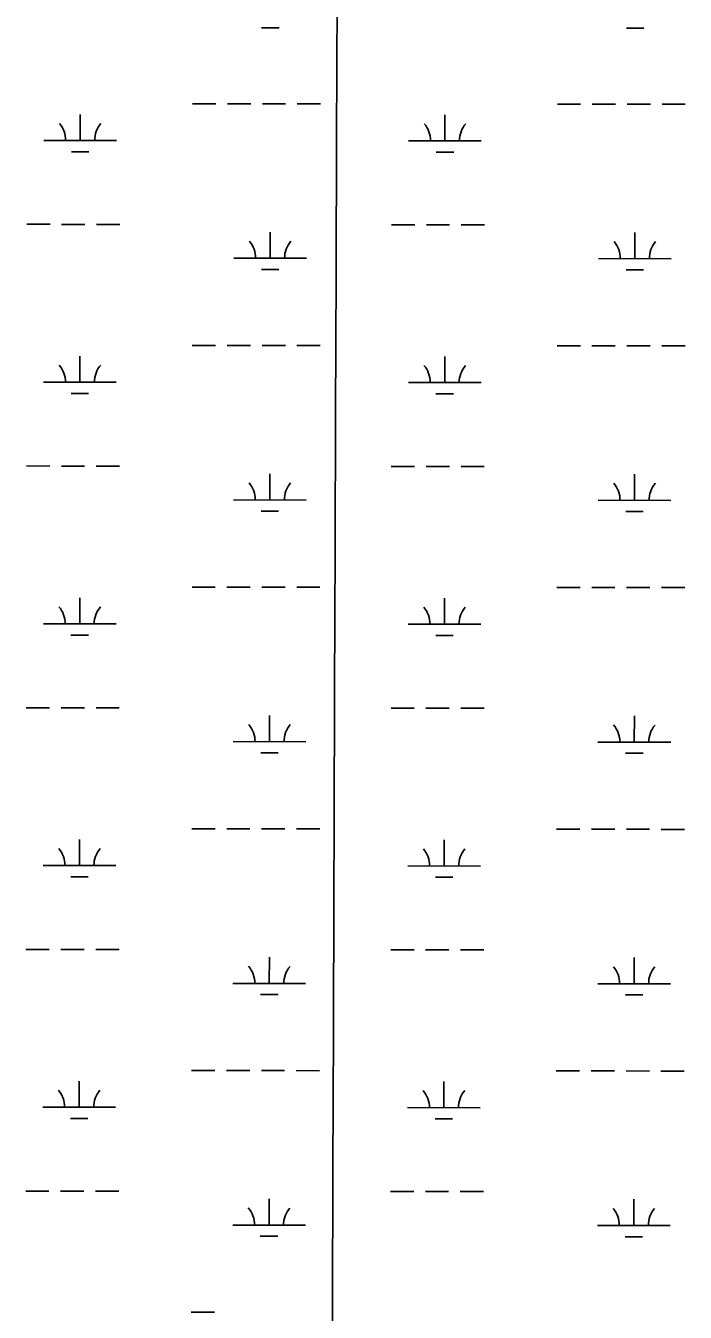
# Model space of a CAD drawing. Extents: x 3148686 to 3186545, y 916144 to 941516.
# Drawn here: x 3155164 to 3156072, y 936956 to 938726 of the extents above; entities that cross this region are included whole.
import ezdxf

# ---------------------------------------------------------------- set-up
doc = ezdxf.new("R2010")
doc.units = 0
doc.layers.add('V-GRID-MAJR', color=7, linetype='Continuous')
doc.layers.add('V-WETL-SWMP', color=7, linetype='Continuous')

msp = doc.modelspace()

# ---------------------------------------------------------------- linework, layer by layer
at = {"layer": 'V-GRID-MAJR'}
msp.add_spline([(3155532.771, 921545.5580000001), (3155553.932, 927607.469), (3155575.096, 933670.4720000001), (3155596.261, 939733.524), (3155596.265, 939734.567)], degree=3, dxfattribs=at)
at = {"layer": 'V-WETL-SWMP'}
for p, q in [((3155488.7589744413, 938723.4725366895), (3155512.7589611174, 938723.4472478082)), ((3155990.6666958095, 938722.9436745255), (3156014.6666824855, 938722.9183856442)), ((3155393.80476757, 938618.9325322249), (3155425.8047498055, 938618.8988137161)), ((3155441.804740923, 938618.8819544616), (3155473.8047231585, 938618.8482359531)), ((3155489.8047142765, 938618.8313766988), (3155521.8046965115, 938618.7976581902)), ((3155537.8046876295, 938618.7807989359), (3155569.804669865, 938618.7470804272)), ((3155895.7124889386, 938618.4036700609), (3155927.712471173, 938618.3699515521)), ((3155943.7124622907, 938618.3530922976), (3155975.7124445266, 938618.3193737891)), ((3155991.712435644, 938618.3025145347), (3156023.7124178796, 938618.2687960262)), ((3156039.712408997, 938618.2519367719), (3156071.7123912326, 938618.2182182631)), ((3155239.1593863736, 938568.3534545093), (3155239.1973196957, 938604.353434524)), ((3155741.0671077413, 938567.8245923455), (3155741.105041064, 938603.8245723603)), ((3155189.1594141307, 938568.406139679), (3155289.1593586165, 938568.3007693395)), ((3155691.067135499, 938567.8772775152), (3155791.0670799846, 938567.7719071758)), ((3155227.143133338, 938552.9351075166), (3155251.143120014, 938552.9098186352)), ((3155729.0508547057, 938552.4062453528), (3155753.0508413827, 938552.3809564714)), ((3155165.6297960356, 938452.9988688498), (3155197.6297782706, 938452.965150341)), ((3155213.629769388, 938452.9482910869), (3155245.6297516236, 938452.9145725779)), ((3155261.629742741, 938452.897713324), (3155293.6297249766, 938452.8639948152)), ((3155667.5375174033, 938452.4700066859), (3155699.5374996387, 938452.4362881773)), ((3155715.5374907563, 938452.4194289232), (3155747.5374729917, 938452.3857104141)), ((3155763.5374641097, 938452.3688511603), (3155795.5374463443, 938452.3351326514)), ((3155500.4246866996, 938406.2160683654), (3155500.462620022, 938442.2160483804)), ((3156002.3324080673, 938405.6872062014), (3156002.37034139, 938441.6871862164)), ((3155450.424714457, 938406.2687535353), (3155550.4246589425, 938406.1633831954)), ((3155952.332435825, 938405.7398913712), (3156052.33238031, 938405.6345210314)), ((3155488.408433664, 938390.7977213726), (3155512.40842034, 938390.7724324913)), ((3155990.3161550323, 938390.2688592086), (3156014.3161417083, 938390.2435703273)), ((3155238.8088455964, 938235.6786391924), (3155238.8467789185, 938271.6786192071)), ((3155393.454226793, 938286.257716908), (3155425.4542090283, 938286.2239983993)), ((3155441.454200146, 938286.2071391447), (3155473.4541823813, 938286.1734206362)), ((3155489.4541734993, 938286.1565613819), (3155521.4541557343, 938286.1228428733)), ((3155537.4541468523, 938286.105983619), (3155569.4541290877, 938286.0722651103)), ((3155895.3619481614, 938285.728854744), (3155927.361930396, 938285.6951362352)), ((3155943.3619215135, 938285.6782769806), (3155975.3619037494, 938285.6445584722)), ((3155991.361894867, 938285.6276992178), (3156023.3618771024, 938285.5939807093)), ((3156039.36186822, 938285.577121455), (3156071.3618504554, 938285.5434029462)), ((3155740.716566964, 938235.1497770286), (3155740.7545002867, 938271.1497570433)), ((3155188.8088733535, 938235.7313243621), (3155288.8088178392, 938235.6259540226)), ((3155226.792592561, 938220.2602921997), (3155250.792579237, 938220.2350033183)), ((3155690.7165947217, 938235.2024621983), (3155790.7165392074, 938235.0970918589)), ((3155728.7003139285, 938219.7314300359), (3155752.7003006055, 938219.7061411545)), ((3155165.279255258, 938120.3240535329), (3155197.2792374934, 938120.2903350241)), ((3155213.279228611, 938120.27347577), (3155245.2792108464, 938120.239757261)), ((3155261.2792019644, 938120.2228980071), (3155293.2791841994, 938120.1891794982)), ((3155667.186976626, 938119.795191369), (3155699.1869588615, 938119.7614728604)), ((3155715.186949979, 938119.7446136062), (3155747.1869322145, 938119.7108950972)), ((3155763.1869233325, 938119.6940358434), (3155795.186905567, 938119.6603173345)), ((3155500.0741459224, 938073.5412530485), (3155500.1120792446, 938109.5412330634)), ((3156001.98186729, 938073.0123908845), (3156002.0198006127, 938109.0123708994)), ((3155450.07417368, 938073.5939382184), (3155550.0741181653, 938073.4885678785)), ((3155951.9818950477, 938073.0650760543), (3156051.981839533, 938072.9597057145)), ((3155488.0578928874, 938058.1229060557), (3155512.0578795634, 938058.0976171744)), ((3155989.965614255, 938057.5940438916), (3156013.965600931, 938057.5687550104)), ((3155393.103686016, 937953.5829015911), (3155425.103668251, 937953.5491830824)), ((3155441.1036593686, 937953.5323238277), (3155473.1036416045, 937953.4986053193)), ((3155489.103632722, 937953.481746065), (3155521.1036149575, 937953.4480275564)), ((3155537.103606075, 937953.4311683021), (3155569.1035883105, 937953.3974497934)), ((3155895.011407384, 937953.0540394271), (3155927.0113896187, 937953.0203209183)), ((3155943.0113807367, 937953.0034616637), (3155975.011362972, 937952.9697431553)), ((3155991.0113540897, 937952.952883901), (3156023.011336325, 937952.9191653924)), ((3156039.0113274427, 937952.9023061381), (3156071.011309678, 937952.8685876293)), ((3155238.458304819, 937903.0038238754), (3155238.496238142, 937939.0038038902)), ((3155740.366026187, 937902.4749617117), (3155740.4039595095, 937938.4749417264)), ((3155188.458332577, 937903.0565090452), (3155288.4582770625, 937902.9511387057)), ((3155690.3660539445, 937902.5276468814), (3155790.36599843, 937902.4222765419)), ((3155226.4420517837, 937887.5854768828), (3155250.44203846, 937887.5601880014)), ((3155728.349773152, 937887.056614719), (3155752.3497598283, 937887.0313258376)), ((3155164.9287144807, 937787.649238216), (3155196.928696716, 937787.6155197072)), ((3155212.9286878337, 937787.5986604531), (3155244.928670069, 937787.5649419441)), ((3155260.928661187, 937787.5480826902), (3155292.928643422, 937787.5143641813)), ((3155499.7236051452, 937740.8664377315), (3155499.7615384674, 937776.8664177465)), ((3155666.8364358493, 937787.1203760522), (3155698.836418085, 937787.0866575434)), ((3155714.8364092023, 937787.0697982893), (3155746.836391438, 937787.0360797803)), ((3155762.836382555, 937787.0192205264), (3155794.8363647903, 937786.9855020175)), ((3156001.6313265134, 937740.3375755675), (3156001.6692598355, 937776.3375555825)), ((3155449.723632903, 937740.9191229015), (3155549.723577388, 937740.8137525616)), ((3155951.6313542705, 937740.3902607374), (3156051.6312987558, 937740.2848903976)), ((3155487.70735211, 937725.4480907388), (3155511.707338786, 937725.4228018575)), ((3155989.615073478, 937724.9192285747), (3156013.615060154, 937724.8939396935)), ((3155392.753145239, 937620.9080862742), (3155424.753127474, 937620.8743677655)), ((3155440.753118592, 937620.8575085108), (3155472.7531008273, 937620.8237900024)), ((3155488.753091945, 937620.806930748), (3155520.7530741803, 937620.7732122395)), ((3155536.753065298, 937620.7563529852), (3155568.7530475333, 937620.7226344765)), ((3155894.660866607, 937620.3792241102), (3155926.660848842, 937620.3455056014)), ((3155942.6608399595, 937620.3286463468), (3155974.660822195, 937620.2949278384)), ((3155990.6608133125, 937620.278068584), (3156022.660795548, 937620.2443500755)), ((3156038.660786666, 937620.2274908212), (3156070.660768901, 937620.1937723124)), ((3155238.107764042, 937570.3290085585), (3155238.1456973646, 937606.3289885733)), ((3155740.01548541, 937569.8001463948), (3155740.0534187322, 937605.8001264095)), ((3155188.1077917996, 937570.3816937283), (3155288.1077362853, 937570.2763233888)), ((3155690.0155131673, 937569.8528315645), (3155790.015457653, 937569.747461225)), ((3155226.091511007, 937554.9106615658), (3155250.091497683, 937554.8853726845)), ((3155727.9992323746, 937554.3817994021), (3155751.999219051, 937554.3565105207)), ((3155164.5781737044, 937454.9744228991), (3155196.5781559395, 937454.9407043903)), ((3155212.578147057, 937454.9238451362), (3155244.5781292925, 937454.8901266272)), ((3155260.57812041, 937454.8732673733), (3155292.5781026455, 937454.8395488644)), ((3155499.3730643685, 937408.1916224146), (3155499.41099769, 937444.1916024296)), ((3155666.485895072, 937454.4455607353), (3155698.4858773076, 937454.4118422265)), ((3155714.485868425, 937454.3949829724), (3155746.4858506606, 937454.3612644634)), ((3155762.4858417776, 937454.3444052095), (3155794.485824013, 937454.3106867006)), ((3156001.280785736, 937407.6627602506), (3156001.3187190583, 937443.6627402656)), ((3155449.3730921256, 937408.2443075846), (3155549.373036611, 937408.1389372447)), ((3155951.2808134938, 937407.7154454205), (3156051.2807579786, 937407.6100750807)), ((3155487.356811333, 937392.7732754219), (3155511.356798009, 937392.7479865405)), ((3155989.2645327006, 937392.2444132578), (3156013.2645193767, 937392.2191243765)), ((3155392.4026044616, 937288.2332709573), (3155424.402586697, 937288.1995524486)), ((3155440.4025778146, 937288.1826931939), (3155472.40256005, 937288.1489746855)), ((3155488.4025511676, 937288.1321154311), (3155520.402533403, 937288.0983969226)), ((3155536.402524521, 937288.0815376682), (3155568.4025067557, 937288.0478191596)), ((3155894.31032583, 937287.7044087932), (3155926.310308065, 937287.6706902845)), ((3155942.3102991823, 937287.6538310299), (3155974.310281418, 937287.6201125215)), ((3155990.3102725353, 937287.6032532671), (3156022.3102547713, 937287.5695347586)), ((3156038.310245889, 937287.5526755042), (3156070.310228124, 937287.5189569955)), ((3155237.7572232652, 937237.6541932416), (3155237.7951565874, 937273.6541732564)), ((3155739.664944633, 937237.1253310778), (3155739.7028779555, 937273.1253110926)), ((3155187.7572510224, 937237.7068784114), (3155287.757195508, 937237.6015080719)), ((3155689.66497239, 937237.1780162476), (3155789.664916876, 937237.0726459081)), ((3155225.7409702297, 937222.2358462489), (3155249.7409569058, 937222.2105573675)), ((3155727.6486915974, 937221.7069840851), (3155751.6486782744, 937221.6816952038)), ((3155164.227632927, 937122.2996075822), (3155196.2276151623, 937122.2658890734)), ((3155212.22760628, 937122.2490298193), (3155244.2275885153, 937122.2153113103)), ((3155260.227579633, 937122.1984520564), (3155292.2275618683, 937122.1647335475)), ((3155666.135354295, 937121.7707454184), (3155698.1353365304, 937121.7370269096)), ((3155714.135327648, 937121.7201676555), (3155746.1353098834, 937121.6864491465)), ((3155762.1353010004, 937121.6695898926), (3155794.135283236, 937121.6358713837)), ((3155499.0225235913, 937075.5168070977), (3155499.060456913, 937111.5167871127)), ((3156000.930244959, 937074.9879449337), (3156000.968178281, 937110.9879249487)), ((3155449.0225513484, 937075.5694922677), (3155549.0224958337, 937075.4641219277)), ((3155950.9302727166, 937075.0406301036), (3156050.9302172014, 937074.9352597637)), ((3155487.006270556, 937060.098460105), (3155511.006257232, 937060.0731712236)), ((3155988.9139919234, 937059.5695979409), (3156012.9139785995, 937059.5443090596)), ((3155392.0520636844, 936955.5584556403), (3155424.05204592, 936955.5247371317))]:
    msp.add_line(p, q, dxfattribs=at)
for centre, radius, start, end in [((3155183.9169812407, 938568.886467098), 35.24628790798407, 359.1678071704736, 40.711465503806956), ((3155294.4027921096, 938568.7700477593), 35.246287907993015, 139.16780416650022, 180.71146249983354), ((3155685.824702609, 938568.3576049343), 35.24628790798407, 359.1678071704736, 40.711465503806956), ((3155796.310513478, 938568.2411855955), 35.246287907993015, 139.16780416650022, 180.71146249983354), ((3155445.1822815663, 938406.7490809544), 35.24628790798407, 359.1678071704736, 40.711465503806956), ((3155555.668092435, 938406.6326616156), 35.246287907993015, 139.16780416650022, 180.71146249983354), ((3155947.090002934, 938406.2202187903), 35.24628790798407, 359.1678071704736, 40.711465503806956), ((3156057.5758138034, 938406.1037994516), 35.246287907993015, 139.16780416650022, 180.71146249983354), ((3155183.5664404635, 938236.2116517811), 35.24628790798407, 359.1678071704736, 40.711465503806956), ((3155294.0522513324, 938236.0952324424), 35.246287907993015, 139.16780416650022, 180.71146249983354), ((3155685.4741618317, 938235.6827896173), 35.24628790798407, 359.1678071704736, 40.711465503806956), ((3155795.9599727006, 938235.5663702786), 35.246287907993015, 139.16780416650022, 180.71146249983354), ((3155444.831740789, 938074.0742656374), 35.24628790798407, 359.1678071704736, 40.711465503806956), ((3155555.317551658, 938073.9578462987), 35.246287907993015, 139.16780416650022, 180.71146249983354), ((3155946.739462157, 938073.5454034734), 35.24628790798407, 359.1678071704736, 40.711465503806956), ((3156057.2252730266, 938073.4289841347), 35.246287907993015, 139.16780416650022, 180.71146249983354), ((3155183.2158996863, 937903.5368364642), 35.24628790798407, 359.1678071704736, 40.711465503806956), ((3155293.7017105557, 937903.4204171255), 35.246287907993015, 139.16780416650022, 180.71146249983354), ((3155685.123621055, 937903.0079743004), 35.24628790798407, 359.1678071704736, 40.711465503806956), ((3155795.6094319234, 937902.8915549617), 35.246287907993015, 139.16780416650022, 180.71146249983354), ((3155444.481200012, 937741.3994503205), 35.24628790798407, 359.1678071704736, 40.711465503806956), ((3155554.9670108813, 937741.2830309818), 35.246287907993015, 139.16780416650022, 180.71146249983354), ((3155946.38892138, 937740.8705881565), 35.24628790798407, 359.1678071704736, 40.711465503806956), ((3156056.8747322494, 937740.7541688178), 35.246287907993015, 139.16780416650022, 180.71146249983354), ((3155182.8653589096, 937570.8620211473), 35.24628790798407, 359.1678071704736, 40.711465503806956), ((3155293.3511697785, 937570.7456018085), 35.246287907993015, 139.16780416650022, 180.71146249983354), ((3155684.7730802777, 937570.3331589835), 35.24628790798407, 359.1678071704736, 40.711465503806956), ((3155795.258891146, 937570.2167396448), 35.246287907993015, 139.16780416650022, 180.71146249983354), ((3155444.130659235, 937408.7246350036), 35.24628790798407, 359.1678071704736, 40.711465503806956), ((3155554.616470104, 937408.6082156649), 35.246287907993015, 139.16780416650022, 180.71146249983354), ((3155946.038380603, 937408.1957728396), 35.24628790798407, 359.1678071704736, 40.711465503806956), ((3156056.524191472, 937408.0793535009), 35.246287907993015, 139.16780416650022, 180.71146249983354), ((3155182.5148181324, 937238.1872058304), 35.24628790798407, 359.1678071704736, 40.711465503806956), ((3155293.0006290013, 937238.0707864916), 35.246287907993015, 139.16780416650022, 180.71146249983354), ((3155684.4225395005, 937237.6583436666), 35.24628790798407, 359.1678071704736, 40.711465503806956), ((3155794.9083503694, 937237.5419243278), 35.246287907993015, 139.16780416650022, 180.71146249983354), ((3155443.780118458, 937076.0498196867), 35.24628790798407, 359.1678071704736, 40.711465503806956), ((3155554.265929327, 937075.933400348), 35.246287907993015, 139.16780416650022, 180.71146249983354), ((3155945.6878398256, 937075.5209575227), 35.24628790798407, 359.1678071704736, 40.711465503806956), ((3156056.173650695, 937075.4045381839), 35.246287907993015, 139.16780416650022, 180.71146249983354)]:
    msp.add_arc(centre, radius, start, end, dxfattribs=at)

doc.saveas('drawing.dxf')
